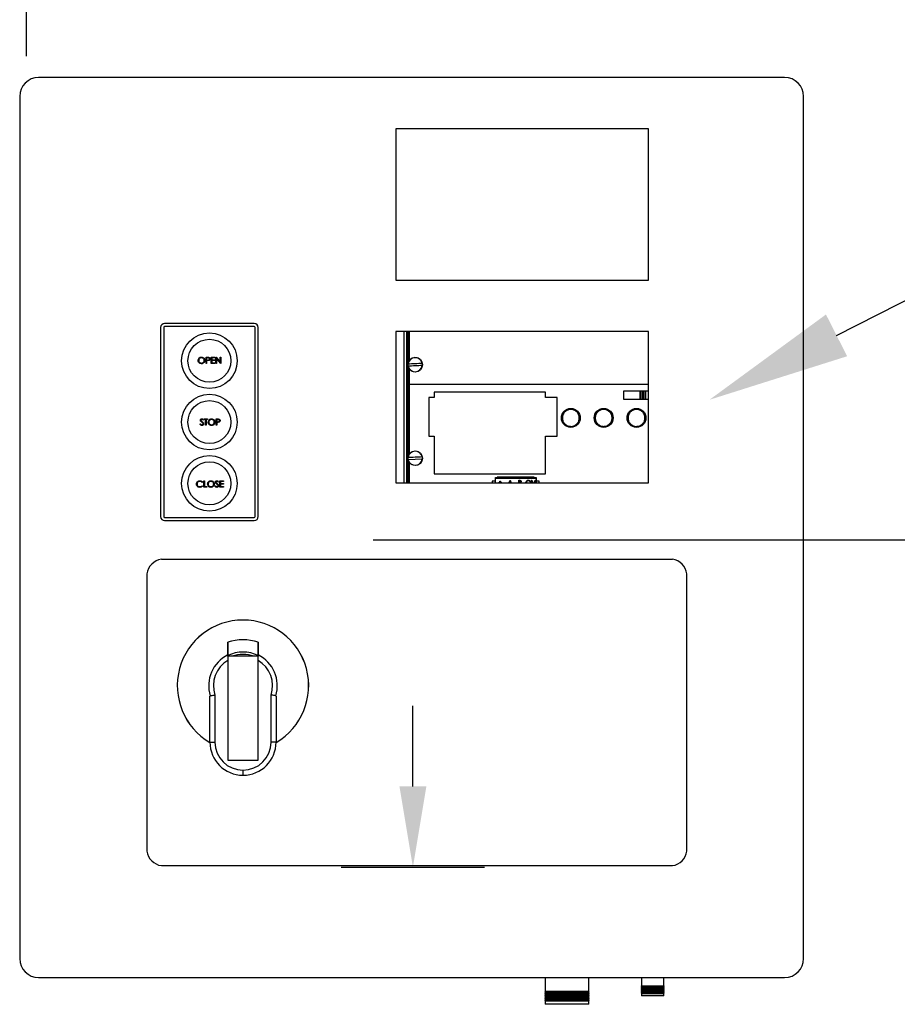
# Model space of a CAD drawing. Header units: inches. Extents: x 170 to 312, y 215 to 248.
# Tile 449 of 529: x 280.625 to 281.202, y 222.354 to 223.002. Entities that reach past the tile are written whole.
import ezdxf
from ezdxf import colors
from ezdxf.entities.mleader import LeaderData, LeaderLine
from ezdxf.math import Vec2, Vec3

# ---------------------------------------------------------------- set-up
doc = ezdxf.new("R2010")
doc.units = ezdxf.units.IN
doc.header["$LTSCALE"] = 0.25
doc.header["$MEASUREMENT"] = 0
doc.layers.add('ANNOTATIONS', color=1, linetype='Continuous')
doc.layers.add('MOTOR LH', color=7, linetype='Continuous')
doc.styles.add('ARIAL', font='arial.ttf', dxfattribs={"height": 0.09375})

msp = doc.modelspace()

# ---------------------------------------------------------------- linework, layer by layer
at = {"layer": 'ANNOTATIONS'}
for p, q in [((280.62946, 222.97836), (280.62946, 223.32017)), ((280.85755, 222.65984), (281.9085, 222.65984)), ((280.88371, 222.49758), (280.88371, 222.55072)), ((280.83658, 222.44444), (280.93084, 222.44444))]:
    msp.add_line(p, q, dxfattribs=at)
msp.add_solid([(280.87485, 222.49758), (280.89257, 222.49758), (280.88371, 222.44444)], dxfattribs=at)
at = {"layer": 'MOTOR LH'}
for p, q in [((281.12834, 222.9643), (280.6374, 222.9643)), ((280.62493, 222.95182), (280.62493, 222.38423)), ((281.14082, 222.38423), (281.14082, 222.95182)), ((281.03875, 222.93059), (280.87239, 222.93059)), ((280.87239, 222.93059), (280.87239, 222.83078)), ((281.03875, 222.83078), (281.03875, 222.93059)), ((280.87239, 222.83078), (281.03875, 222.83078)), ((280.71769, 222.79966), (280.71769, 222.67522)), ((280.71969, 222.79966), (280.71969, 222.67522)), ((280.77926, 222.80228), (280.72031, 222.80228)), ((280.77926, 222.80029), (280.72031, 222.80029)), ((280.77988, 222.67522), (280.77988, 222.79966)), ((280.78188, 222.67522), (280.78188, 222.79966)), ((281.03875, 222.79706), (280.87239, 222.79706)), ((280.87239, 222.79706), (280.87239, 222.6975)), ((280.87791, 222.6975), (280.87791, 222.79706)), ((280.87974, 222.6975), (280.87974, 222.79706)), ((280.88013, 222.6975), (280.88013, 222.79706)), ((280.88053, 222.7765), (280.88053, 222.79706)), ((280.88118, 222.79706), (280.88118, 222.77791)), ((280.88125, 222.77801), (280.88125, 222.79706)), ((281.03875, 222.6975), (281.03875, 222.79706)), ((280.74758, 222.78011), (280.7484, 222.78011)), ((280.74758, 222.77595), (280.74758, 222.78011)), ((280.74796, 222.77968), (280.74796, 222.77829)), ((280.74872, 222.77968), (280.74796, 222.77968)), ((280.75099, 222.77595), (280.75099, 222.78011)), ((280.75099, 222.78011), (280.75334, 222.78011)), ((280.75334, 222.77968), (280.75137, 222.77968)), ((280.75137, 222.77968), (280.75137, 222.7784)), ((280.75334, 222.78011), (280.75334, 222.77968)), ((280.75409, 222.77595), (280.75409, 222.78011)), ((280.75409, 222.78011), (280.75417, 222.78011)), ((280.75417, 222.78011), (280.75691, 222.77683)), ((280.75691, 222.78011), (280.75729, 222.78011)), ((280.75691, 222.77683), (280.75691, 222.78011)), ((280.75729, 222.78011), (280.75729, 222.77595)), ((280.74796, 222.77595), (280.74758, 222.77595)), ((280.74796, 222.77829), (280.74868, 222.77828)), ((280.74825, 222.77787), (280.74796, 222.77787)), ((280.74796, 222.77787), (280.74796, 222.77595)), ((280.75334, 222.77595), (280.75099, 222.77595)), ((280.75137, 222.7784), (280.75334, 222.7784)), ((280.75334, 222.77797), (280.75137, 222.77797)), ((280.75137, 222.77797), (280.75137, 222.77637)), ((280.75137, 222.77637), (280.75334, 222.77637)), ((280.75334, 222.7784), (280.75334, 222.77797)), ((280.75334, 222.77637), (280.75334, 222.77595)), ((280.75446, 222.77595), (280.75409, 222.77595)), ((280.75446, 222.77921), (280.75446, 222.77595)), ((280.7572, 222.77595), (280.75446, 222.77921)), ((280.75729, 222.77595), (280.7572, 222.77595)), ((280.88053, 222.71493), (280.88053, 222.77393)), ((280.88118, 222.77251), (280.88118, 222.71635)), ((280.88125, 222.77241), (280.88125, 222.71644)), ((281.03875, 222.76211), (280.88125, 222.76211)), ((280.89424, 222.7536), (280.89424, 222.72805)), ((280.89762, 222.7536), (280.89424, 222.7536)), ((280.89762, 222.75705), (280.89762, 222.7536)), ((280.97098, 222.75705), (280.89762, 222.75705)), ((280.97098, 222.7536), (280.97098, 222.75705)), ((280.97854, 222.7536), (280.97098, 222.7536)), ((280.97854, 222.72805), (280.97854, 222.7536)), ((281.03875, 222.75779), (281.02224, 222.75779)), ((281.02224, 222.75779), (281.02224, 222.75255)), ((281.03321, 222.75255), (281.03321, 222.75779)), ((281.03372, 222.75255), (281.03372, 222.75779)), ((281.03469, 222.75779), (281.03469, 222.75255)), ((281.03485, 222.75255), (281.03485, 222.75779)), ((281.03522, 222.75779), (281.03522, 222.75255)), ((281.03538, 222.75255), (281.03538, 222.75779)), ((281.03634, 222.75779), (281.03634, 222.75255)), ((281.03686, 222.75779), (281.03686, 222.75255)), ((281.02224, 222.75255), (281.03875, 222.75255)), ((280.74356, 222.73611), (280.74391, 222.73632)), ((280.74596, 222.73887), (280.74562, 222.73862)), ((280.74638, 222.73947), (280.74857, 222.73947)), ((280.74638, 222.73904), (280.74638, 222.73947)), ((280.74729, 222.73904), (280.74638, 222.73904)), ((280.74729, 222.73531), (280.74729, 222.73904)), ((280.74766, 222.73531), (280.74729, 222.73531)), ((280.74766, 222.73904), (280.74766, 222.73531)), ((280.74857, 222.73904), (280.74766, 222.73904)), ((280.74857, 222.73947), (280.74857, 222.73904)), ((280.75422, 222.73947), (280.75504, 222.73947)), ((280.75422, 222.73531), (280.75422, 222.73947)), ((280.7546, 222.73531), (280.75422, 222.73531)), ((280.7546, 222.73904), (280.7546, 222.73766)), ((280.75536, 222.73904), (280.7546, 222.73904)), ((280.7546, 222.73766), (280.75532, 222.73765)), ((280.7546, 222.73723), (280.7546, 222.73531)), ((280.75489, 222.73723), (280.7546, 222.73723)), ((280.89424, 222.72805), (280.89762, 222.72805)), ((280.89762, 222.72805), (280.89762, 222.70335)), ((280.97098, 222.70335), (280.97098, 222.72805)), ((280.97098, 222.72805), (280.97854, 222.72805)), ((280.88053, 222.6975), (280.88053, 222.71236)), ((280.88981, 222.71307), (280.88063, 222.71262)), ((280.88118, 222.71094), (280.88118, 222.6975)), ((280.88125, 222.71084), (280.88125, 222.6975)), ((280.89762, 222.70335), (280.97098, 222.70335)), ((280.89762, 222.70335), (280.97098, 222.70335)), ((280.89842, 222.70335), (280.89842, 222.70335)), ((280.89893, 222.70335), (280.89893, 222.70335)), ((280.8999, 222.70335), (280.8999, 222.70335)), ((280.90006, 222.70335), (280.90006, 222.70335)), ((280.90043, 222.70335), (280.90043, 222.70335)), ((280.90058, 222.70335), (280.90058, 222.70335)), ((280.90155, 222.70335), (280.90155, 222.70335)), ((280.90207, 222.70335), (280.90207, 222.70335)), ((280.9286, 222.70335), (280.9286, 222.70335)), ((280.92926, 222.70335), (280.92926, 222.70335)), ((280.9345, 222.70335), (280.9345, 222.70335)), ((280.93515, 222.70335), (280.93515, 222.70335)), ((280.74529, 222.69796), (280.74497, 222.69771)), ((280.74497, 222.69558), (280.74529, 222.69533)), ((280.74615, 222.69873), (280.74652, 222.69873)), ((280.74615, 222.69457), (280.74615, 222.69873)), ((280.74652, 222.69873), (280.74652, 222.695)), ((280.7534, 222.69537), (280.75375, 222.69558)), ((280.7558, 222.69813), (280.75546, 222.69787)), ((280.7567, 222.69457), (280.7567, 222.69873)), ((280.7567, 222.69873), (280.75905, 222.69873)), ((280.75708, 222.6983), (280.75708, 222.69702)), ((280.75905, 222.6983), (280.75708, 222.6983)), ((280.75708, 222.69702), (280.75905, 222.69702)), ((280.75708, 222.69659), (280.75708, 222.695)), ((280.75905, 222.69659), (280.75708, 222.69659)), ((280.75905, 222.69873), (280.75905, 222.6983)), ((280.75905, 222.69702), (280.75905, 222.69659)), ((280.87239, 222.6975), (281.03875, 222.6975)), ((280.93812, 222.69858), (280.93594, 222.69858)), ((280.93594, 222.69858), (280.93594, 222.6975)), ((280.93812, 222.6975), (280.93812, 222.70094)), ((280.93812, 222.70094), (280.96474, 222.70094)), ((280.96474, 222.7007), (280.93812, 222.7007)), ((280.96474, 222.70031), (280.93812, 222.70031)), ((280.93921, 222.7012), (280.93921, 222.70094)), ((280.96345, 222.7012), (280.93921, 222.7012)), ((280.94004, 222.69766), (280.94096, 222.69766)), ((280.94004, 222.6975), (280.94004, 222.69766)), ((280.94096, 222.69858), (280.94124, 222.69858)), ((280.94096, 222.69766), (280.94096, 222.69858)), ((280.94124, 222.69858), (280.94124, 222.69766)), ((280.94124, 222.69766), (280.94216, 222.69766)), ((280.94216, 222.69766), (280.94216, 222.6975)), ((280.94692, 222.6975), (280.94768, 222.6991)), ((280.9477, 222.69849), (280.94723, 222.6975)), ((280.94768, 222.6991), (280.94772, 222.6991)), ((280.94815, 222.6975), (280.9477, 222.69849)), ((280.94772, 222.6991), (280.94845, 222.6975)), ((280.95332, 222.6991), (280.95393, 222.6991)), ((280.95332, 222.6975), (280.95332, 222.6991)), ((280.9536, 222.69878), (280.9536, 222.69778)), ((280.95398, 222.69878), (280.9536, 222.69878)), ((280.9536, 222.69778), (280.95379, 222.69778)), ((280.96172, 222.6991), (280.96202, 222.6991)), ((280.96239, 222.6975), (280.96172, 222.6991)), ((280.96202, 222.6991), (280.96269, 222.6975)), ((280.96342, 222.6975), (280.9641, 222.6991)), ((280.96345, 222.70094), (280.96345, 222.7012)), ((280.9644, 222.6991), (280.96372, 222.6975)), ((280.9641, 222.6991), (280.9644, 222.6991)), ((280.96474, 222.70094), (280.96474, 222.6975)), ((280.96672, 222.69858), (280.96474, 222.69858)), ((280.96672, 222.6975), (280.96672, 222.69858)), ((280.74812, 222.69457), (280.74615, 222.69457)), ((280.74652, 222.695), (280.74812, 222.695)), ((280.74812, 222.695), (280.74812, 222.69457)), ((280.75905, 222.69457), (280.7567, 222.69457)), ((280.75708, 222.695), (280.75905, 222.695)), ((280.75905, 222.695), (280.75905, 222.69457)), ((280.72031, 222.6746), (280.77926, 222.6746)), ((280.72031, 222.6726), (280.77926, 222.6726)), ((281.05452, 222.64706), (280.71814, 222.64706)), ((280.70866, 222.63758), (280.70866, 222.45492)), ((281.06401, 222.45492), (281.06401, 222.63758)), ((280.78186, 222.58323), (280.7619, 222.58323)), ((280.7619, 222.58323), (280.7619, 222.51492)), ((280.78186, 222.51492), (280.78186, 222.58323)), ((280.7501, 222.52671), (280.7501, 222.55652)), ((280.75343, 222.55774), (280.75343, 222.52671)), ((280.79032, 222.52671), (280.79032, 222.55774)), ((280.79365, 222.55652), (280.79365, 222.52671)), ((280.7501, 222.52671), (280.75343, 222.52671)), ((280.79365, 222.52671), (280.79032, 222.52671)), ((280.7619, 222.51492), (280.78186, 222.51492)), ((280.77188, 222.50494), (280.77188, 222.50826)), ((280.71814, 222.44543), (281.05452, 222.44543)), ((280.6374, 222.37175), (281.12834, 222.37175)), ((280.97083, 222.37175), (280.97083, 222.36263)), ((280.99944, 222.36263), (280.99944, 222.37175)), ((281.03414, 222.37175), (281.03414, 222.36629)), ((281.04878, 222.36629), (281.04878, 222.37175)), ((281.03414, 222.36629), (281.03381, 222.3661)), ((281.03381, 222.3661), (281.03414, 222.3659)), ((281.03381, 222.3661), (281.04912, 222.3661)), ((281.03414, 222.36562), (281.03381, 222.36543)), ((281.03381, 222.36543), (281.03414, 222.36524)), ((281.03381, 222.36543), (281.04912, 222.36543)), ((281.03414, 222.36496), (281.03381, 222.36476)), ((281.03381, 222.36476), (281.03414, 222.36457)), ((281.03381, 222.36476), (281.04912, 222.36476)), ((281.03414, 222.36629), (281.04878, 222.36629)), ((281.03414, 222.3659), (281.03414, 222.36562)), ((281.03414, 222.3659), (281.04878, 222.3659)), ((281.03414, 222.36562), (281.04878, 222.36562)), ((281.03414, 222.36524), (281.03414, 222.36496)), ((281.03414, 222.36524), (281.04878, 222.36524)), ((281.03414, 222.36496), (281.04878, 222.36496)), ((281.03414, 222.36457), (281.03414, 222.36429)), ((281.03414, 222.36457), (281.04878, 222.36457)), ((281.04912, 222.3661), (281.04878, 222.36629)), ((281.04878, 222.3659), (281.04912, 222.3661)), ((281.04878, 222.36562), (281.04878, 222.3659)), ((281.04912, 222.36543), (281.04878, 222.36562)), ((281.04878, 222.36524), (281.04912, 222.36543)), ((281.04878, 222.36496), (281.04878, 222.36524)), ((281.04912, 222.36476), (281.04878, 222.36496)), ((281.04878, 222.36457), (281.04912, 222.36476)), ((281.04878, 222.36429), (281.04878, 222.36457)), ((280.97083, 222.36263), (280.97049, 222.36244)), ((280.97049, 222.36244), (280.97083, 222.36224)), ((280.97049, 222.36244), (280.99977, 222.36244)), ((280.97083, 222.3618), (280.97049, 222.3616)), ((280.97049, 222.3616), (280.97083, 222.36141)), ((280.97049, 222.3616), (280.99977, 222.3616)), ((280.97083, 222.36096), (280.97049, 222.36077)), ((280.97049, 222.36077), (280.97083, 222.36058)), ((280.97049, 222.36077), (280.99977, 222.36077)), ((280.97083, 222.36013), (280.97049, 222.35994)), ((280.97049, 222.35994), (280.97083, 222.35975)), ((280.97049, 222.35994), (280.99977, 222.35994)), ((280.97083, 222.3593), (280.97049, 222.35911)), ((280.97049, 222.35911), (280.97083, 222.35892)), ((280.97049, 222.35911), (280.99977, 222.35911)), ((280.97083, 222.35847), (280.97049, 222.35828)), ((280.97049, 222.35828), (280.97083, 222.35808)), ((280.97049, 222.35828), (280.99977, 222.35828)), ((280.99944, 222.36263), (280.97083, 222.36263)), ((280.97083, 222.36224), (280.97083, 222.3618)), ((280.97083, 222.36224), (280.99944, 222.36224)), ((280.99944, 222.3618), (280.97083, 222.3618)), ((280.97083, 222.36141), (280.97083, 222.36096)), ((280.97083, 222.36141), (280.99944, 222.36141)), ((280.99944, 222.36096), (280.97083, 222.36096)), ((280.97083, 222.36058), (280.97083, 222.36013)), ((280.97083, 222.36058), (280.99944, 222.36058)), ((280.99944, 222.36013), (280.97083, 222.36013)), ((280.97083, 222.35975), (280.97083, 222.3593)), ((280.97083, 222.35975), (280.99944, 222.35975)), ((280.99944, 222.3593), (280.97083, 222.3593)), ((280.97083, 222.35892), (280.97083, 222.35847)), ((280.97083, 222.35892), (280.99944, 222.35892)), ((280.99944, 222.35847), (280.97083, 222.35847)), ((280.97083, 222.35808), (280.97083, 222.35764)), ((280.97083, 222.35808), (280.99944, 222.35808)), ((280.99977, 222.36244), (280.99944, 222.36263)), ((280.99944, 222.36224), (280.99977, 222.36244)), ((280.99944, 222.3618), (280.99944, 222.36224)), ((280.99977, 222.3616), (280.99944, 222.3618)), ((280.99944, 222.36141), (280.99977, 222.3616)), ((280.99944, 222.36096), (280.99944, 222.36141)), ((280.99977, 222.36077), (280.99944, 222.36096)), ((280.99944, 222.36058), (280.99977, 222.36077)), ((280.99944, 222.36013), (280.99944, 222.36058)), ((280.99977, 222.35994), (280.99944, 222.36013)), ((280.99944, 222.35975), (280.99977, 222.35994)), ((280.99944, 222.3593), (280.99944, 222.35975)), ((280.99977, 222.35911), (280.99944, 222.3593)), ((280.99944, 222.35892), (280.99977, 222.35911)), ((280.99944, 222.35847), (280.99944, 222.35892)), ((280.99977, 222.35828), (280.99944, 222.35847)), ((280.99944, 222.35808), (280.99977, 222.35828)), ((280.99944, 222.35764), (280.99944, 222.35808)), ((281.03414, 222.36429), (281.03381, 222.3641)), ((281.03381, 222.3641), (281.03414, 222.36391)), ((281.03381, 222.3641), (281.04912, 222.3641)), ((281.03414, 222.36363), (281.03381, 222.36343)), ((281.03381, 222.36343), (281.03414, 222.36324)), ((281.03381, 222.36343), (281.04912, 222.36343)), ((281.03414, 222.36296), (281.03381, 222.36277)), ((281.03381, 222.36277), (281.03414, 222.36258)), ((281.03381, 222.36277), (281.04912, 222.36277)), ((281.03414, 222.36229), (281.03381, 222.3621)), ((281.03381, 222.3621), (281.03414, 222.36191)), ((281.03381, 222.3621), (281.04912, 222.3621)), ((281.03414, 222.36163), (281.03381, 222.36144)), ((281.03381, 222.36144), (281.03414, 222.36124)), ((281.03381, 222.36144), (281.04912, 222.36144)), ((281.03414, 222.36429), (281.04878, 222.36429)), ((281.03414, 222.36391), (281.03414, 222.36363)), ((281.03414, 222.36391), (281.04878, 222.36391)), ((281.03414, 222.36363), (281.04878, 222.36363)), ((281.03414, 222.36324), (281.03414, 222.36296)), ((281.03414, 222.36324), (281.04878, 222.36324)), ((281.03414, 222.36296), (281.04878, 222.36296)), ((281.03414, 222.36258), (281.03414, 222.36229)), ((281.03414, 222.36258), (281.04878, 222.36258)), ((281.03414, 222.36229), (281.04878, 222.36229)), ((281.03414, 222.36191), (281.03414, 222.36163)), ((281.03414, 222.36191), (281.04878, 222.36191)), ((281.03414, 222.36163), (281.04878, 222.36163)), ((281.03414, 222.36124), (281.03414, 222.35977)), ((281.03414, 222.36124), (281.04878, 222.36124)), ((281.04878, 222.35977), (281.03414, 222.35977)), ((281.04912, 222.3641), (281.04878, 222.36429)), ((281.04878, 222.36391), (281.04912, 222.3641)), ((281.04878, 222.36363), (281.04878, 222.36391)), ((281.04912, 222.36343), (281.04878, 222.36363)), ((281.04878, 222.36324), (281.04912, 222.36343)), ((281.04878, 222.36296), (281.04878, 222.36324)), ((281.04912, 222.36277), (281.04878, 222.36296)), ((281.04878, 222.36258), (281.04912, 222.36277)), ((281.04878, 222.36229), (281.04878, 222.36258)), ((281.04912, 222.3621), (281.04878, 222.36229)), ((281.04878, 222.36191), (281.04912, 222.3621)), ((281.04878, 222.36163), (281.04878, 222.36191)), ((281.04912, 222.36144), (281.04878, 222.36163)), ((281.04878, 222.36124), (281.04912, 222.36144)), ((281.04878, 222.35977), (281.04878, 222.36124)), ((280.97083, 222.35764), (280.97049, 222.35744)), ((280.97049, 222.35744), (280.97083, 222.35725)), ((280.97049, 222.35744), (280.99977, 222.35744)), ((280.97083, 222.3568), (280.97049, 222.35661)), ((280.97049, 222.35661), (280.97083, 222.35642)), ((280.97049, 222.35661), (280.99977, 222.35661)), ((280.99944, 222.35764), (280.97083, 222.35764)), ((280.97083, 222.35725), (280.97083, 222.3568)), ((280.97083, 222.35725), (280.99944, 222.35725)), ((280.99944, 222.3568), (280.97083, 222.3568)), ((280.97083, 222.35642), (280.97083, 222.35412)), ((280.97083, 222.35642), (280.99944, 222.35642)), ((280.99944, 222.35412), (280.97083, 222.35412)), ((280.99977, 222.35744), (280.99944, 222.35764)), ((280.99944, 222.35725), (280.99977, 222.35744)), ((280.99944, 222.3568), (280.99944, 222.35725)), ((280.99977, 222.35661), (280.99944, 222.3568)), ((280.99944, 222.35642), (280.99977, 222.35661)), ((280.99944, 222.35412), (280.99944, 222.35642))]:
    msp.add_line(p, q, dxfattribs=at)
at = {"layer": 'MOTOR LH', "flags": 128}
for points in [[(280.88055, 222.77579), (280.88165, 222.77584), (280.88279, 222.77589), (280.88396, 222.77595), (280.88514, 222.77601), (280.88632, 222.77607), (280.88749, 222.77612), (280.88863, 222.77618), (280.88973, 222.77623)], [(280.88981, 222.77464), (280.88871, 222.77458), (280.88757, 222.77453), (280.8864, 222.77447), (280.88522, 222.77441), (280.88403, 222.77436), (280.88286, 222.7743), (280.88172, 222.77424), (280.88063, 222.77419)], [(280.88055, 222.71422), (280.88165, 222.71427), (280.88279, 222.71433), (280.88396, 222.71438), (280.88514, 222.71444), (280.88632, 222.7145), (280.88749, 222.71456), (280.88863, 222.71461), (280.88973, 222.71466)]]:
    msp.add_lwpolyline(points, dxfattribs=at)
at = {"layer": 'MOTOR LH'}
for centre, radius in [((280.74978, 222.77781), 0.0183), ((280.74978, 222.77781), 0.01414), ((280.88518, 222.77521), 0.00482), ((280.74978, 222.73744), 0.0183), ((280.74978, 222.73744), 0.01414), ((280.98762, 222.74017), 0.00622), ((281.00923, 222.74017), 0.00622), ((281.03084, 222.74017), 0.00622), ((280.74978, 222.69708), 0.0183), ((280.88518, 222.71364), 0.00482), ((280.74978, 222.69708), 0.01414)]:
    msp.add_circle(centre, radius, dxfattribs=at)
for centre, radius, start, end in [((280.6374, 222.95182), 0.01248, 90, 180), ((281.12834, 222.95182), 0.01248, 0, 90), ((280.72031, 222.79966), 0.00262, 90, 180), ((280.72031, 222.79966), 0.000624, 90, 180), ((280.77926, 222.79966), 0.00262, 0, 90), ((280.77926, 222.79966), 0.000624, 0, 90), ((280.88518, 222.77521), 0.00466, 12.63519, 172.92017), ((280.88518, 222.77521), 0.00473, 173.04894, 192.50643), ((280.88518, 222.77521), 0.00466, 192.63519, 352.92017), ((280.88518, 222.77521), 0.00473, 353.04894, 12.50643), ((280.88518, 222.71364), 0.00466, 12.63519, 172.92017), ((280.88518, 222.71364), 0.00473, 353.04894, 12.50643), ((280.88518, 222.71364), 0.00473, 173.04894, 192.50643), ((280.88518, 222.71364), 0.00466, 192.63519, 352.92017), ((280.72031, 222.67522), 0.00262, 180, 270), ((280.72031, 222.67522), 0.000624, 180, 270), ((280.77926, 222.67522), 0.00262, 270, 0), ((280.77926, 222.67522), 0.000624, 270, 0), ((280.71964, 222.63609), 0.01108, 97.7581, 172.2419), ((281.05303, 222.63609), 0.01108, 7.7581, 82.2419), ((280.77187, 222.56388), 0.04323, 300.24251, 239.75753), ((280.77187, 222.56388), 0.04322, 300.24806, 239.75196), ((280.77187, 222.56388), 0.03025, 70.721, 109.2554), ((280.77187, 222.56388), 0.02217, 63.22591, 116.74005), ((280.77187, 222.56388), 0.02257, 116.23161, 197.09777), ((280.77187, 222.56388), 0.01944, 120.86903, 198.43237), ((280.77187, 222.56388), 0.02061, 69.85267, 110.14733), ((280.77187, 222.56388), 0.02257, 342.90223, 63.7351), ((280.77187, 222.56388), 0.01944, 341.56763, 59.09059), ((280.77188, 222.52671), 0.02178, 180, 270), ((280.77188, 222.52671), 0.01845, 180, 269.99537), ((280.77187, 222.52671), 0.02178, 270.02568, 0), ((280.77187, 222.52671), 0.01845, 270.02568, 0), ((280.71964, 222.45641), 0.01108, 187.7581, 262.2419), ((281.05303, 222.45641), 0.01108, 277.7581, 352.2419), ((280.6374, 222.38423), 0.01248, 180, 270), ((281.12834, 222.38423), 0.01248, 270, 0)]:
    msp.add_arc(centre, radius, start, end, dxfattribs=at)
for points, knots in [([(280.74236, 222.77801), (280.74239, 222.77833), (280.74247, 222.77897), (280.74304, 222.7797), (280.74376, 222.78014), (280.74426, 222.78019), (280.74452, 222.78021)], [0, 0, 0, 0, 0.279731, 0.559326, 0.77968, 1, 1, 1, 1]), ([(280.74453, 222.77979), (280.74427, 222.77975), (280.74375, 222.77968), (280.74315, 222.77922), (280.74279, 222.77863), (280.74275, 222.77822), (280.74273, 222.77801)], [0, 0, 0, 0, 0.279627, 0.559351, 0.779632, 1, 1, 1, 1]), ([(280.74452, 222.78021), (280.74484, 222.78018), (280.74549, 222.78011), (280.74622, 222.77952), (280.74666, 222.7788), (280.74671, 222.77828), (280.74673, 222.77803)], [0, 0, 0, 0, 0.279766, 0.559356, 0.77957, 1, 1, 1, 1]), ([(280.74636, 222.77803), (280.74632, 222.77829), (280.74626, 222.77882), (280.74575, 222.77939), (280.74515, 222.77973), (280.74474, 222.77977), (280.74453, 222.77979)], [0, 0, 0, 0, 0.279463, 0.558871, 0.779515, 1, 1, 1, 1]), ([(280.7484, 222.78011), (280.74858, 222.78011), (280.74889, 222.78011), (280.74921, 222.78006), (280.74934, 222.78004)], [0, 0, 0, 0, 0.560312, 1, 1, 1, 1]), ([(280.74977, 222.77899), (280.74975, 222.77911), (280.74972, 222.77929), (280.74957, 222.77948), (280.74927, 222.77969), (280.74896, 222.77968), (280.74872, 222.77968)], [0, 0, 0, 0, 0.248963, 0.37473, 0.500379, 1, 1, 1, 1]), ([(280.74934, 222.78004), (280.74947, 222.78), (280.74972, 222.77991), (280.74999, 222.77963), (280.75012, 222.77931), (280.75014, 222.7791), (280.75014, 222.77899)], [0, 0, 0, 0, 0.279707, 0.559375, 0.779503, 1, 1, 1, 1]), ([(280.74455, 222.77584), (280.74423, 222.77588), (280.74358, 222.77595), (280.74287, 222.77654), (280.74242, 222.77725), (280.74238, 222.77776), (280.74236, 222.77801)], [0, 0, 0, 0, 0.279663, 0.559353, 0.779636, 1, 1, 1, 1]), ([(280.74273, 222.77801), (280.74276, 222.77775), (280.74283, 222.77722), (280.74333, 222.77666), (280.74392, 222.77632), (280.74433, 222.77628), (280.74453, 222.77627)], [0, 0, 0, 0, 0.279417, 0.559078, 0.779478, 1, 1, 1, 1]), ([(280.74453, 222.77627), (280.7448, 222.7763), (280.74533, 222.77636), (280.74594, 222.77681), (280.7463, 222.77741), (280.74634, 222.77782), (280.74636, 222.77803)], [0, 0, 0, 0, 0.279831, 0.559389, 0.77965, 1, 1, 1, 1]), ([(280.74673, 222.77803), (280.74669, 222.77771), (280.74662, 222.77706), (280.74603, 222.77634), (280.74531, 222.77591), (280.7448, 222.77586), (280.74455, 222.77584)], [0, 0, 0, 0, 0.279632, 0.559342, 0.779597, 1, 1, 1, 1]), ([(280.74931, 222.77794), (280.74911, 222.77791), (280.74876, 222.77787), (280.74841, 222.77787), (280.74825, 222.77787)], [0, 0, 0, 0, 0.559697, 1, 1, 1, 1]), ([(280.74868, 222.77828), (280.74894, 222.77828), (280.74925, 222.77828), (280.74956, 222.77849), (280.74972, 222.77868), (280.74975, 222.77887), (280.74977, 222.77899)], [0, 0, 0, 0, 0.499719, 0.625348, 0.751078, 1, 1, 1, 1]), ([(280.75014, 222.77899), (280.75013, 222.77885), (280.75011, 222.77858), (280.7499, 222.77825), (280.74962, 222.77803), (280.74941, 222.77797), (280.74931, 222.77794)], [0, 0, 0, 0, 0.2801, 0.559328, 0.779458, 1, 1, 1, 1]), ([(280.99318, 222.74017), (280.99311, 222.73947), (280.99299, 222.73839), (280.9923, 222.7371), (280.99158, 222.7362), (280.99069, 222.73548), (280.98939, 222.73481), (280.98762, 222.73447), (280.98584, 222.73481), (280.98454, 222.73548), (280.98365, 222.7362), (280.98293, 222.7371), (280.98225, 222.73839), (280.98191, 222.74017), (280.98225, 222.74195), (280.98293, 222.74324), (280.98365, 222.74413), (280.98454, 222.74486), (280.98584, 222.74553), (280.98762, 222.74587), (280.98939, 222.74553), (280.99069, 222.74486), (280.99158, 222.74413), (280.9923, 222.74324), (280.99299, 222.74195), (280.99311, 222.74087), (280.99318, 222.74017)], [0, 0, 0, 0, 0.059864, 0.09209, 0.125, 0.157909, 0.190136, 0.25, 0.309864, 0.34209, 0.375, 0.40791, 0.440135, 0.5, 0.559864, 0.59209, 0.625, 0.65791, 0.690135, 0.75, 0.809864, 0.84209, 0.875, 0.90791, 0.940135, 1, 1, 1, 1]), ([(281.0148, 222.74017), (281.01472, 222.73947), (281.01461, 222.73839), (281.01391, 222.7371), (281.01319, 222.7362), (281.0123, 222.73548), (281.01101, 222.73481), (281.00923, 222.73447), (281.00745, 222.73481), (281.00615, 222.73548), (281.00526, 222.7362), (281.00454, 222.7371), (281.00387, 222.73839), (281.00353, 222.74017), (281.00387, 222.74195), (281.00454, 222.74324), (281.00526, 222.74413), (281.00615, 222.74486), (281.00745, 222.74553), (281.00923, 222.74587), (281.01101, 222.74553), (281.0123, 222.74486), (281.01319, 222.74413), (281.01391, 222.74324), (281.01461, 222.74195), (281.01472, 222.74087), (281.0148, 222.74017)], [0, 0, 0, 0, 0.059864, 0.09209, 0.125, 0.15791, 0.190136, 0.25, 0.309864, 0.34209, 0.375, 0.40791, 0.440135, 0.5, 0.559864, 0.59209, 0.625, 0.65791, 0.690136, 0.75, 0.809864, 0.84209, 0.875, 0.90791, 0.940135, 1, 1, 1, 1]), ([(281.03641, 222.74017), (281.03634, 222.73947), (281.03622, 222.73839), (281.03553, 222.7371), (281.03481, 222.7362), (281.03392, 222.73548), (281.03262, 222.73481), (281.03084, 222.73447), (281.02907, 222.73481), (281.02777, 222.73548), (281.02688, 222.7362), (281.02616, 222.7371), (281.02548, 222.73839), (281.02514, 222.74017), (281.02548, 222.74195), (281.02616, 222.74324), (281.02688, 222.74413), (281.02777, 222.74486), (281.02907, 222.74553), (281.03084, 222.74587), (281.03262, 222.74553), (281.03392, 222.74486), (281.03481, 222.74413), (281.03553, 222.74324), (281.03622, 222.74195), (281.03634, 222.74087), (281.03641, 222.74017)], [0, 0, 0, 0, 0.059864, 0.09209, 0.125, 0.15791, 0.190135, 0.25, 0.309864, 0.34209, 0.375, 0.407909, 0.440136, 0.5, 0.559864, 0.59209, 0.624999, 0.657909, 0.690136, 0.75, 0.809864, 0.84209, 0.875, 0.90791, 0.940135, 1, 1, 1, 1]), ([(280.74482, 222.7352), (280.74467, 222.73522), (280.74436, 222.73525), (280.74389, 222.73556), (280.74368, 222.7359), (280.74356, 222.73611)], [0, 0, 0, 0, 0.279879, 0.559662, 1, 1, 1, 1]), ([(280.74383, 222.7386), (280.74384, 222.73875), (280.74388, 222.73905), (280.74416, 222.73937), (280.7445, 222.73955), (280.74473, 222.73956), (280.74485, 222.73957)], [0, 0, 0, 0, 0.279549, 0.558796, 0.779376, 1, 1, 1, 1]), ([(280.74406, 222.73797), (280.74398, 222.73808), (280.74385, 222.73827), (280.74383, 222.7385), (280.74383, 222.7386)], [0, 0, 0, 0, 0.559837, 1, 1, 1, 1]), ([(280.74391, 222.73632), (280.74403, 222.73613), (280.74421, 222.73587), (280.74456, 222.73566), (280.74474, 222.73564), (280.74482, 222.73563)], [0, 0, 0, 0, 0.559324, 0.779784, 1, 1, 1, 1]), ([(280.74474, 222.73741), (280.7446, 222.7375), (280.74436, 222.73767), (280.74415, 222.73788), (280.74406, 222.73797)], [0, 0, 0, 0, 0.560405, 1, 1, 1, 1]), ([(280.74481, 222.73915), (280.74472, 222.73914), (280.74456, 222.73913), (280.74435, 222.739), (280.74422, 222.73882), (280.74421, 222.73869), (280.7442, 222.73862)], [0, 0, 0, 0, 0.280272, 0.55993, 0.779919, 1, 1, 1, 1]), ([(280.7442, 222.73862), (280.7442, 222.73856), (280.74421, 222.73845), (280.7443, 222.73826), (280.74441, 222.73815), (280.74447, 222.73808)], [0, 0, 0, 0, 0.2799479, 0.5597749, 1, 1, 1, 1]), ([(280.74447, 222.73808), (280.74458, 222.738), (280.74476, 222.73786), (280.74495, 222.73773), (280.74503, 222.73767)], [0, 0, 0, 0, 0.559909, 1, 1, 1, 1]), ([(280.74549, 222.73674), (280.74536, 222.73688), (280.74513, 222.73712), (280.74486, 222.73732), (280.74474, 222.73741)], [0, 0, 0, 0, 0.559492, 1, 1, 1, 1]), ([(280.74562, 222.73862), (280.7455, 222.73877), (280.74534, 222.73898), (280.74503, 222.73913), (280.74488, 222.73914), (280.74481, 222.73915)], [0, 0, 0, 0, 0.559818, 0.77985, 1, 1, 1, 1]), ([(280.74482, 222.73563), (280.74494, 222.73564), (280.74516, 222.73566), (280.74543, 222.73583), (280.74561, 222.73607), (280.74563, 222.73625), (280.74564, 222.73633)], [0, 0, 0, 0, 0.280273, 0.560145, 0.780153, 1, 1, 1, 1]), ([(280.74601, 222.73633), (280.74599, 222.73616), (280.74594, 222.73582), (280.74561, 222.73545), (280.74523, 222.73523), (280.74496, 222.73521), (280.74482, 222.7352)], [0, 0, 0, 0, 0.279183, 0.559084, 0.779443, 1, 1, 1, 1]), ([(280.74485, 222.73957), (280.74498, 222.73956), (280.74523, 222.73954), (280.74564, 222.73929), (280.74584, 222.73903), (280.74596, 222.73887)], [0, 0, 0, 0, 0.279751, 0.559499, 1, 1, 1, 1]), ([(280.74503, 222.73767), (280.74529, 222.73748), (280.74566, 222.73721), (280.74596, 222.73671), (280.746, 222.73645), (280.74601, 222.73633)], [0, 0, 0, 0, 0.560115, 0.780279, 1, 1, 1, 1]), ([(280.74564, 222.73633), (280.74563, 222.73642), (280.74561, 222.73657), (280.74553, 222.73669), (280.74549, 222.73674)], [0, 0, 0, 0, 0.558992, 1, 1, 1, 1]), ([(280.749, 222.73737), (280.74904, 222.73769), (280.74911, 222.73833), (280.74968, 222.73906), (280.7504, 222.7395), (280.7509, 222.73955), (280.75116, 222.73957)], [0, 0, 0, 0, 0.279731, 0.559325, 0.779681, 1, 1, 1, 1]), ([(280.75119, 222.7352), (280.75087, 222.73524), (280.75022, 222.73531), (280.74951, 222.7359), (280.74906, 222.73661), (280.74902, 222.73712), (280.749, 222.73737)], [0, 0, 0, 0, 0.279664, 0.559354, 0.779636, 1, 1, 1, 1]), ([(280.75118, 222.73915), (280.75091, 222.73911), (280.75039, 222.73905), (280.74979, 222.73858), (280.74943, 222.73799), (280.74939, 222.73758), (280.74937, 222.73737)], [0, 0, 0, 0, 0.279626, 0.559346, 0.779627, 1, 1, 1, 1]), ([(280.74937, 222.73737), (280.7494, 222.73711), (280.74947, 222.73659), (280.74997, 222.73602), (280.75056, 222.73568), (280.75097, 222.73565), (280.75118, 222.73563)], [0, 0, 0, 0, 0.279412, 0.559074, 0.779476, 1, 1, 1, 1]), ([(280.75116, 222.73957), (280.75148, 222.73954), (280.75213, 222.73947), (280.75286, 222.73888), (280.75331, 222.73816), (280.75335, 222.73765), (280.75337, 222.73739)], [0, 0, 0, 0, 0.279768, 0.559357, 0.77957, 1, 1, 1, 1]), ([(280.753, 222.73739), (280.75296, 222.73766), (280.7529, 222.73818), (280.75239, 222.73876), (280.7518, 222.73909), (280.75138, 222.73913), (280.75118, 222.73915)], [0, 0, 0, 0, 0.27947, 0.55887, 0.779518, 1, 1, 1, 1]), ([(280.75118, 222.73563), (280.75144, 222.73566), (280.75197, 222.73572), (280.75258, 222.73617), (280.75294, 222.73677), (280.75298, 222.73718), (280.753, 222.73739)], [0, 0, 0, 0, 0.279829, 0.559387, 0.779656, 1, 1, 1, 1]), ([(280.75337, 222.73739), (280.75333, 222.73707), (280.75326, 222.73642), (280.75267, 222.73571), (280.75195, 222.73527), (280.75144, 222.73522), (280.75119, 222.7352)], [0, 0, 0, 0, 0.279627, 0.559342, 0.779597, 1, 1, 1, 1]), ([(280.75595, 222.7373), (280.75576, 222.73727), (280.7554, 222.73723), (280.75505, 222.73723), (280.75489, 222.73723)], [0, 0, 0, 0, 0.559694, 1, 1, 1, 1]), ([(280.75504, 222.73947), (280.75522, 222.73947), (280.75553, 222.73947), (280.75585, 222.73943), (280.75599, 222.73941)], [0, 0, 0, 0, 0.560314, 1, 1, 1, 1]), ([(280.75532, 222.73765), (280.75558, 222.73765), (280.7559, 222.73764), (280.7562, 222.73785), (280.75636, 222.73804), (280.75639, 222.73823), (280.75641, 222.73835)], [0, 0, 0, 0, 0.499724, 0.625347, 0.751089, 1, 1, 1, 1]), ([(280.75641, 222.73835), (280.75639, 222.73847), (280.75636, 222.73865), (280.75621, 222.73884), (280.75592, 222.73905), (280.7556, 222.73904), (280.75536, 222.73904)], [0, 0, 0, 0, 0.2489749, 0.3747309, 0.5003825, 1, 1, 1, 1]), ([(280.75678, 222.73835), (280.75677, 222.73822), (280.75675, 222.73794), (280.75654, 222.73761), (280.75626, 222.73739), (280.75606, 222.73733), (280.75595, 222.7373)], [0, 0, 0, 0, 0.280099, 0.559325, 0.779463, 1, 1, 1, 1]), ([(280.75599, 222.73941), (280.75611, 222.73936), (280.75637, 222.73927), (280.75663, 222.73899), (280.75676, 222.73867), (280.75678, 222.73846), (280.75678, 222.73835)], [0, 0, 0, 0, 0.2797041, 0.5593845, 0.7795145, 1, 1, 1, 1]), ([(280.74124, 222.69667), (280.74128, 222.697), (280.74135, 222.69765), (280.74197, 222.69836), (280.74271, 222.69878), (280.74322, 222.69882), (280.74348, 222.69883)], [0, 0, 0, 0, 0.2795135, 0.5590797, 0.7793734, 1, 1, 1, 1]), ([(280.74177, 222.69519), (280.7416, 222.69544), (280.74129, 222.69589), (280.74125, 222.69643), (280.74124, 222.69667)], [0, 0, 0, 0, 0.559029, 1, 1, 1, 1]), ([(280.74345, 222.69841), (280.74319, 222.69838), (280.74266, 222.69832), (280.74204, 222.69787), (280.74167, 222.69727), (280.74163, 222.69685), (280.74161, 222.69664)], [0, 0, 0, 0, 0.2798556, 0.5595178, 0.779687, 1, 1, 1, 1]), ([(280.74161, 222.69664), (280.74164, 222.69637), (280.74171, 222.69584), (280.74223, 222.69526), (280.74285, 222.69493), (280.74327, 222.6949), (280.74348, 222.69489)], [0, 0, 0, 0, 0.279434, 0.558922, 0.779283, 1, 1, 1, 1]), ([(280.74348, 222.69446), (280.74311, 222.69449), (280.74246, 222.69455), (280.74198, 222.69499), (280.74177, 222.69519)], [0, 0, 0, 0, 0.559804, 1, 1, 1, 1]), ([(280.74497, 222.69771), (280.74472, 222.69794), (280.74429, 222.69834), (280.74371, 222.69839), (280.74345, 222.69841)], [0, 0, 0, 0, 0.558427, 1, 1, 1, 1]), ([(280.74348, 222.69883), (280.74388, 222.69879), (280.74459, 222.69871), (280.74508, 222.69819), (280.74529, 222.69796)], [0, 0, 0, 0, 0.5595149, 1, 1, 1, 1]), ([(280.74348, 222.69489), (280.7438, 222.69493), (280.74438, 222.695), (280.74479, 222.6954), (280.74497, 222.69558)], [0, 0, 0, 0, 0.558773, 1, 1, 1, 1]), ([(280.74529, 222.69533), (280.74516, 222.69519), (280.74491, 222.69489), (280.74429, 222.69454), (280.74379, 222.69449), (280.74348, 222.69446)], [0, 0, 0, 0, 0.280411, 0.560795, 1, 1, 1, 1]), ([(280.7486, 222.69663), (280.74864, 222.69695), (280.74871, 222.69759), (280.74928, 222.69832), (280.75, 222.69876), (280.75051, 222.69881), (280.75076, 222.69883)], [0, 0, 0, 0, 0.27973, 0.559327, 0.77968, 1, 1, 1, 1]), ([(280.75079, 222.69446), (280.75047, 222.6945), (280.74982, 222.69457), (280.74911, 222.69516), (280.74867, 222.69587), (280.74862, 222.69638), (280.7486, 222.69663)], [0, 0, 0, 0, 0.279664, 0.559353, 0.779636, 1, 1, 1, 1]), ([(280.75078, 222.69841), (280.75051, 222.69837), (280.74999, 222.69831), (280.74939, 222.69784), (280.74903, 222.69725), (280.74899, 222.69684), (280.74897, 222.69663)], [0, 0, 0, 0, 0.279628, 0.55935, 0.779632, 1, 1, 1, 1]), ([(280.74897, 222.69663), (280.749, 222.69637), (280.74907, 222.69584), (280.74957, 222.69528), (280.75016, 222.69494), (280.75057, 222.69491), (280.75078, 222.69489)], [0, 0, 0, 0, 0.279417, 0.559078, 0.779477, 1, 1, 1, 1]), ([(280.75076, 222.69883), (280.75108, 222.6988), (280.75174, 222.69873), (280.75246, 222.69814), (280.75291, 222.69742), (280.75295, 222.69691), (280.75297, 222.69665)], [0, 0, 0, 0, 0.279767, 0.559358, 0.779572, 1, 1, 1, 1]), ([(280.7526, 222.69665), (280.75257, 222.69691), (280.7525, 222.69744), (280.752, 222.69802), (280.7514, 222.69835), (280.75098, 222.69839), (280.75078, 222.69841)], [0, 0, 0, 0, 0.27947, 0.558871, 0.779516, 1, 1, 1, 1]), ([(280.75078, 222.69489), (280.75104, 222.69492), (280.75157, 222.69498), (280.75218, 222.69543), (280.75254, 222.69603), (280.75258, 222.69644), (280.7526, 222.69665)], [0, 0, 0, 0, 0.279829, 0.559387, 0.779653, 1, 1, 1, 1]), ([(280.75297, 222.69665), (280.75293, 222.69633), (280.75286, 222.69568), (280.75227, 222.69497), (280.75155, 222.69453), (280.75104, 222.69448), (280.75079, 222.69446)], [0, 0, 0, 0, 0.279631, 0.559344, 0.779598, 1, 1, 1, 1]), ([(280.75466, 222.69446), (280.75451, 222.69448), (280.7542, 222.69451), (280.75373, 222.69482), (280.75352, 222.69516), (280.7534, 222.69537)], [0, 0, 0, 0, 0.27988, 0.559666, 1, 1, 1, 1]), ([(280.75366, 222.69786), (280.75368, 222.69801), (280.75372, 222.69831), (280.754, 222.69863), (280.75434, 222.6988), (280.75457, 222.69882), (280.75469, 222.69883)], [0, 0, 0, 0, 0.279554, 0.558801, 0.779377, 1, 1, 1, 1]), ([(280.7539, 222.69723), (280.75382, 222.69734), (280.75369, 222.69753), (280.75367, 222.69776), (280.75366, 222.69786)], [0, 0, 0, 0, 0.559845, 1, 1, 1, 1]), ([(280.75375, 222.69558), (280.75387, 222.69539), (280.75404, 222.69513), (280.7544, 222.69492), (280.75457, 222.6949), (280.75466, 222.69489)], [0, 0, 0, 0, 0.559319, 0.779781, 1, 1, 1, 1]), ([(280.75458, 222.69666), (280.75444, 222.69676), (280.7542, 222.69693), (280.75399, 222.69714), (280.7539, 222.69723)], [0, 0, 0, 0, 0.560415, 1, 1, 1, 1]), ([(280.75465, 222.69841), (280.75456, 222.6984), (280.75439, 222.69839), (280.75419, 222.69826), (280.75406, 222.69808), (280.75404, 222.69795), (280.75404, 222.69788)], [0, 0, 0, 0, 0.280276, 0.559933, 0.779921, 1, 1, 1, 1]), ([(280.75404, 222.69788), (280.75404, 222.69782), (280.75405, 222.69771), (280.75414, 222.69752), (280.75425, 222.69741), (280.75431, 222.69734)], [0, 0, 0, 0, 0.279943, 0.559777, 1, 1, 1, 1]), ([(280.75431, 222.69734), (280.75441, 222.69726), (280.7546, 222.69712), (280.75479, 222.69699), (280.75487, 222.69693)], [0, 0, 0, 0, 0.559898, 1, 1, 1, 1]), ([(280.75533, 222.696), (280.7552, 222.69614), (280.75497, 222.69638), (280.7547, 222.69658), (280.75458, 222.69666)], [0, 0, 0, 0, 0.559494, 1, 1, 1, 1]), ([(280.75546, 222.69787), (280.75534, 222.69803), (280.75518, 222.69824), (280.75487, 222.69839), (280.75472, 222.6984), (280.75465, 222.69841)], [0, 0, 0, 0, 0.559819, 0.77985, 1, 1, 1, 1]), ([(280.75466, 222.69489), (280.75477, 222.6949), (280.755, 222.69492), (280.75527, 222.69509), (280.75544, 222.69533), (280.75547, 222.69551), (280.75548, 222.69559)], [0, 0, 0, 0, 0.280277, 0.560146, 0.780152, 1, 1, 1, 1]), ([(280.75585, 222.69559), (280.75583, 222.69542), (280.75578, 222.69508), (280.75545, 222.69471), (280.75506, 222.69449), (280.7548, 222.69447), (280.75466, 222.69446)], [0, 0, 0, 0, 0.279184, 0.559085, 0.779447, 1, 1, 1, 1]), ([(280.75469, 222.69883), (280.75482, 222.69882), (280.75507, 222.6988), (280.75547, 222.69855), (280.75567, 222.69829), (280.7558, 222.69813)], [0, 0, 0, 0, 0.279748, 0.559503, 1, 1, 1, 1]), ([(280.75487, 222.69693), (280.75513, 222.69674), (280.75549, 222.69647), (280.7558, 222.69597), (280.75583, 222.69571), (280.75585, 222.69559)], [0, 0, 0, 0, 0.560115, 0.780284, 1, 1, 1, 1]), ([(280.75548, 222.69559), (280.75547, 222.69568), (280.75545, 222.69582), (280.75536, 222.69595), (280.75533, 222.696)], [0, 0, 0, 0, 0.55898, 1, 1, 1, 1]), ([(280.95379, 222.69778), (280.95398, 222.69778), (280.95423, 222.69778), (280.95447, 222.69794), (280.95456, 222.69804), (280.95463, 222.69818), (280.95463, 222.69827), (280.95464, 222.69832)], [0, 0, 0, 0, 0.498612, 0.62401, 0.749404, 0.874738, 1, 1, 1, 1]), ([(280.95393, 222.6991), (280.95406, 222.69909), (280.95433, 222.69909), (280.95468, 222.69893), (280.95488, 222.69864), (280.95491, 222.69843), (280.95492, 222.69832)], [0, 0, 0, 0, 0.281315, 0.559924, 0.779932, 1, 1, 1, 1]), ([(280.95464, 222.69832), (280.95463, 222.69839), (280.95461, 222.69851), (280.95452, 222.69863), (280.95433, 222.69876), (280.95413, 222.69877), (280.95398, 222.69878)], [0, 0, 0, 0, 0.249288, 0.374924, 0.500647, 1, 1, 1, 1]), ([(280.95492, 222.69832), (280.95491, 222.69825), (280.9549, 222.6981), (280.9548, 222.69785), (280.95465, 222.69773), (280.95456, 222.69766)], [0, 0, 0, 0, 0.280868, 0.561518, 1, 1, 1, 1]), ([(280.95456, 222.69766), (280.95466, 222.69763), (280.95477, 222.69759), (280.95484, 222.69751), (280.95485, 222.6975)], [0, 0, 0, 0, 0.904682, 1, 1, 1, 1]), ([(280.95804, 222.69752), (280.95807, 222.69776), (280.95812, 222.69825), (280.95855, 222.69879), (280.95909, 222.69912), (280.95947, 222.69916), (280.95966, 222.69918)], [0, 0, 0, 0, 0.2797299, 0.5593269, 0.7796812, 1, 1, 1, 1]), ([(280.95967, 222.69886), (280.95947, 222.69883), (280.95908, 222.69878), (280.95863, 222.69843), (280.95836, 222.69799), (280.95833, 222.69768), (280.95832, 222.69752)], [0, 0, 0, 0, 0.2796249, 0.5593497, 0.7796275, 1, 1, 1, 1]), ([(280.95966, 222.69918), (280.9599, 222.69915), (280.96039, 222.6991), (280.96094, 222.69866), (280.96127, 222.69811), (280.9613, 222.69773), (280.96132, 222.69754)], [0, 0, 0, 0, 0.279769, 0.55936, 0.779572, 1, 1, 1, 1]), ([(280.96104, 222.69754), (280.96101, 222.69774), (280.96096, 222.69813), (280.96058, 222.69856), (280.96014, 222.69881), (280.95983, 222.69884), (280.95967, 222.69886)], [0, 0, 0, 0, 0.279464, 0.55887, 0.779513, 1, 1, 1, 1]), ([(280.7619, 222.58413), (280.7619, 222.58565), (280.7619, 222.58846), (280.7619, 222.59119), (280.7619, 222.59244)], [0, 0, 0, 0, 0.540711, 1, 1, 1, 1]), ([(280.7619, 222.59244), (280.7619, 222.59191), (280.7619, 222.58905), (280.7619, 222.58609), (280.7619, 222.58368)], [0, 0, 0, 0, 0.18429, 1, 1, 1, 1]), ([(280.78186, 222.59244), (280.78186, 222.59118), (280.78186, 222.58846), (280.78186, 222.58564), (280.78186, 222.58412)], [0, 0, 0, 0, 0.4593054, 1, 1, 1, 1]), ([(280.78186, 222.58368), (280.78186, 222.58609), (280.78186, 222.58904), (280.78186, 222.59191), (280.78186, 222.59244)], [0, 0, 0, 0, 0.815739, 1, 1, 1, 1]), ([(280.7619, 222.58413), (280.7619, 222.58397), (280.7619, 222.58379), (280.7619, 222.58345), (280.7619, 222.5834)], [0, 0, 0, 0, 0.866894, 1, 1, 1, 1]), ([(280.7619, 222.58323), (280.7619, 222.58336), (280.7619, 222.58355), (280.7619, 222.58365), (280.7619, 222.58368)], [0, 0, 0, 0, 0.715093, 1, 1, 1, 1]), ([(280.76478, 222.58323), (280.76398, 222.58323), (280.76299, 222.58323), (280.76208, 222.58323), (280.7619, 222.58323)], [0, 0, 0, 0, 0.805123, 1, 1, 1, 1]), ([(280.7619, 222.58296), (280.7619, 222.58287), (280.7619, 222.58247), (280.7619, 222.58163), (280.7619, 222.5809), (280.7619, 222.58057)], [0, 0, 0, 0, 0.146346, 0.612888, 1, 1, 1, 1]), ([(280.78186, 222.58323), (280.78138, 222.58323), (280.78044, 222.58323), (280.77946, 222.58323), (280.77897, 222.58323)], [0, 0, 0, 0, 0.510025, 1, 1, 1, 1]), ([(280.78186, 222.5834), (280.78186, 222.58363), (280.78186, 222.58392), (280.78186, 222.58409), (280.78186, 222.58412)], [0, 0, 0, 0, 0.792634, 1, 1, 1, 1]), ([(280.78186, 222.58368), (280.78186, 222.58359), (280.78186, 222.58347), (280.78186, 222.58328), (280.78186, 222.58323)], [0, 0, 0, 0, 0.721731, 1, 1, 1, 1]), ([(280.78186, 222.58056), (280.78186, 222.58105), (280.78186, 222.58192), (280.78186, 222.58264), (280.78186, 222.58296)], [0, 0, 0, 0, 0.558132, 1, 1, 1, 1]), ([(280.7501, 222.55652), (280.75011, 222.55666), (280.75011, 222.55692), (280.75018, 222.55718), (280.75027, 222.55723), (280.7503, 222.55725)], [0, 0, 0, 0, 0.408587, 0.757691, 1, 1, 1, 1]), ([(280.7503, 222.55725), (280.75046, 222.55727), (280.75079, 222.55732), (280.75166, 222.55745), (280.75257, 222.5576), (280.75318, 222.5577), (280.75342, 222.55773), (280.75343, 222.55774)], [0, 0, 0, 0, 0.27378, 0.547477, 0.823339, 0.994245, 1, 1, 1, 1]), ([(280.79345, 222.55725), (280.79328, 222.55727), (280.79296, 222.55732), (280.79209, 222.55745), (280.79117, 222.5576), (280.79057, 222.5577), (280.79033, 222.55773), (280.79032, 222.55774)], [0, 0, 0, 0, 0.27378, 0.547477, 0.823338, 0.994244, 1, 1, 1, 1]), ([(280.79345, 222.55725), (280.79348, 222.55723), (280.79357, 222.55718), (280.79364, 222.5569), (280.79364, 222.55665), (280.79365, 222.55652)], [0, 0, 0, 0, 0.262875, 0.62022, 1, 1, 1, 1])]:
    msp.add_open_spline(points, degree=3, knots=knots, dxfattribs=at)

# ---------------------------------------------------------------- leaders
at = {"layer": 'ANNOTATIONS'}
ml = msp.add_multileader_mtext('Standard', dxfattribs=at)
ml.set_content('THREE PHASE\\PCONTROLLER', color=256, style='ARIAL')
ml.set_leader_properties()
ml.build(insert=Vec2(0, 0))
ml.multileader.update_dxf_attribs({"dogleg_length": 0.36, "arrow_head_size": 0.09375})
ctx = ml.context
ctx.base_point, ctx.char_height, ctx.arrow_head_size, ctx.landing_gap_size, ctx.plane_origin = Vec3(281.68625, 223.01038), 0.09375, 0.09375, 0.09, Vec3(280.6043, 222.71341)
notes = []
notes.append((ctx, [(0, (1, 1, 0), (281.58829, 223.01038), (1, 0), 0.09796, [(0, [(281.07888, 222.75212)], 0, [])])]))
ctx.mtext.insert, ctx.mtext.flow_direction = Vec3(281.77625, 223.05806), 5
for ctx, leaders in notes:
    for number, flags, end, landing, length, lines in leaders:
        leader = LeaderData()
        leader.index, (leader.has_last_leader_line, leader.has_dogleg_vector, leader.attachment_direction) = number, flags
        leader.last_leader_point, leader.dogleg_vector, leader.dogleg_length = Vec3(end), Vec3(landing), length
        for number, points, colour, breaks in lines:
            line = LeaderLine()
            line.index, line.vertices, line.color, line.breaks = number, Vec3.list(points), colors.encode_raw_color(colour), breaks
            leader.lines.append(line)
        ctx.leaders.append(leader)

doc.saveas('drawing.dxf')
